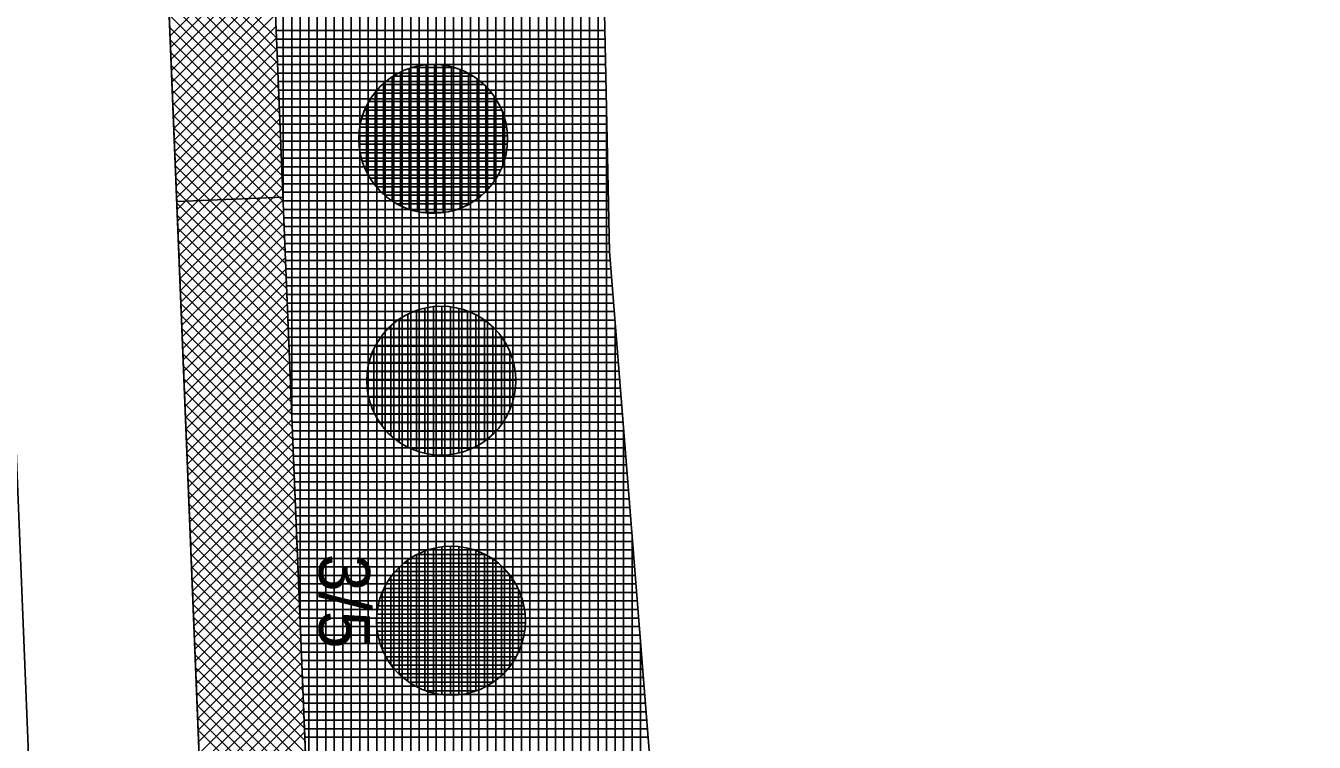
# Model space of a CAD drawing. Extents: x -565346 to -564154, y -1097386 to -1095620.
# Drawn here: x -564342.58 to -564312.3, y -1095810.03 to -1095793.2 of the extents above; entities that cross this region are included whole.
import ezdxf

# ---------------------------------------------------------------- set-up
doc = ezdxf.new("R2010")
doc.units = 0
for name, color, linetype in [('Vrstva 1', 7, 'Continuous'), ('Vrstva 13', 7, 'Continuous'), ('Vrstva 40', 7, 'Continuous'), ('Vrstva 41', 7, 'Continuous'), ('Vrstva 42', 7, 'Continuous'), ('Vrstva 43', 7, 'Continuous'), ('Vrstva 44', 7, 'Continuous')]:
    doc.layers.add(name, color=color, linetype=linetype)

msp = doc.modelspace()

# ---------------------------------------------------------------- linework, layer by layer
at = {"layer": 'Vrstva 1'}
for p, q in [((-564338.22, -1095817.34), (-564343.82, -1095679.33)), ((-564338.84, -1095900.99), (-564343.14, -1095794.87))]:
    msp.add_line(p, q, dxfattribs=at)
at = {"layer": 'Vrstva 13'}
for p, q in [((-564330.25, -1095732.13), (-564328.86, -1095798.5)), ((-564328.86, -1095798.5), (-564325.26, -1095843.64))]:
    msp.add_line(p, q, dxfattribs=at)
at = {"layer": 'Vrstva 41'}
msp.add_line((-564336.534, -1095797.221), (-564339.031, -1095797.322), dxfattribs=at)
msp.add_lwpolyline([(-564339.576, -1095722.251), (-564342.067, -1095722.352), (-564338.22, -1095817.34), (-564334.985, -1095897.209), (-564332.487, -1095897.108), (-564335.722, -1095817.239)], close=True, dxfattribs=at)
at = {"layer": 'Vrstva 42'}
for p, q in [((-564339.292, -1095790.877), (-564336.686, -1095793.483)), ((-564339.28, -1095791.172), (-564336.674, -1095793.778)), ((-564336.785, -1095791.032), (-564339.188, -1095793.435)), ((-564336.774, -1095791.304), (-564339.177, -1095793.707)), ((-564339.268, -1095791.467), (-564336.662, -1095794.073)), ((-564336.763, -1095791.576), (-564339.166, -1095793.979)), ((-564339.256, -1095791.762), (-564336.65, -1095794.368)), ((-564336.752, -1095791.848), (-564339.155, -1095794.251)), ((-564339.244, -1095792.056), (-564336.638, -1095794.662)), ((-564336.741, -1095792.119), (-564339.144, -1095794.522)), ((-564339.232, -1095792.351), (-564336.626, -1095794.957)), ((-564336.73, -1095792.391), (-564339.133, -1095794.794)), ((-564339.22, -1095792.646), (-564336.614, -1095795.252)), ((-564336.719, -1095792.663), (-564339.122, -1095795.066)), ((-564339.208, -1095792.941), (-564336.602, -1095795.547)), ((-564336.708, -1095792.935), (-564339.111, -1095795.338)), ((-564339.196, -1095793.235), (-564336.59, -1095795.842)), ((-564336.697, -1095793.207), (-564339.1, -1095795.61)), ((-564339.184, -1095793.53), (-564336.578, -1095796.136)), ((-564336.686, -1095793.479), (-564339.089, -1095795.882)), ((-564339.172, -1095793.825), (-564336.566, -1095796.431)), ((-564336.675, -1095793.75), (-564339.078, -1095796.153)), ((-564336.664, -1095794.022), (-564339.067, -1095796.425)), ((-564339.161, -1095794.12), (-564336.554, -1095796.726)), ((-564336.653, -1095794.294), (-564339.056, -1095796.697)), ((-564339.149, -1095794.415), (-564336.542, -1095797.021)), ((-564336.642, -1095794.566), (-564339.045, -1095796.969)), ((-564339.137, -1095794.709), (-564336.53, -1095797.316)), ((-564336.631, -1095794.838), (-564339.034, -1095797.241)), ((-564339.125, -1095795.004), (-564336.518, -1095797.61)), ((-564336.62, -1095795.109), (-564339.023, -1095797.513)), ((-564339.113, -1095795.299), (-564336.506, -1095797.905)), ((-564336.609, -1095795.381), (-564339.012, -1095797.784)), ((-564339.101, -1095795.594), (-564336.494, -1095798.2)), ((-564336.598, -1095795.653), (-564339.001, -1095798.056)), ((-564339.089, -1095795.888), (-564336.483, -1095798.495)), ((-564336.587, -1095795.925), (-564338.99, -1095798.328)), ((-564339.077, -1095796.183), (-564336.471, -1095798.79)), ((-564336.576, -1095796.197), (-564338.979, -1095798.6)), ((-564339.065, -1095796.478), (-564336.459, -1095799.084)), ((-564336.565, -1095796.468), (-564338.968, -1095798.872)), ((-564336.554, -1095796.74), (-564338.957, -1095799.144)), ((-564339.053, -1095796.773), (-564336.447, -1095799.379)), ((-564336.543, -1095797.012), (-564338.946, -1095799.415)), ((-564339.041, -1095797.068), (-564336.435, -1095799.674)), ((-564339.029, -1095797.362), (-564336.423, -1095799.969)), ((-564336.532, -1095797.284), (-564338.935, -1095799.687)), ((-564339.017, -1095797.657), (-564336.411, -1095800.264)), ((-564336.521, -1095797.556), (-564338.924, -1095799.959)), ((-564339.005, -1095797.952), (-564336.399, -1095800.558)), ((-564336.51, -1095797.828), (-564338.913, -1095800.231)), ((-564338.993, -1095798.247), (-564336.387, -1095800.853)), ((-564336.499, -1095798.099), (-564338.902, -1095800.503)), ((-564338.981, -1095798.542), (-564336.375, -1095801.148)), ((-564336.488, -1095798.371), (-564338.891, -1095800.775)), ((-564338.969, -1095798.836), (-564336.363, -1095801.443)), ((-564336.477, -1095798.643), (-564338.88, -1095801.046)), ((-564338.958, -1095799.131), (-564336.351, -1095801.738)), ((-564336.465, -1095798.915), (-564338.869, -1095801.318)), ((-564338.946, -1095799.426), (-564336.339, -1095802.032)), ((-564336.454, -1095799.187), (-564338.858, -1095801.59)), ((-564336.443, -1095799.458), (-564338.847, -1095801.862)), ((-564338.934, -1095799.721), (-564336.327, -1095802.327)), ((-564336.432, -1095799.73), (-564338.836, -1095802.134)), ((-564338.922, -1095800.015), (-564336.315, -1095802.622)), ((-564336.421, -1095800.002), (-564338.825, -1095802.406)), ((-564338.91, -1095800.31), (-564336.303, -1095802.917)), ((-564336.41, -1095800.274), (-564338.814, -1095802.677)), ((-564338.898, -1095800.605), (-564336.291, -1095803.212)), ((-564336.399, -1095800.546), (-564338.803, -1095802.949)), ((-564338.886, -1095800.9), (-564336.279, -1095803.506)), ((-564336.388, -1095800.817), (-564338.792, -1095803.221)), ((-564338.874, -1095801.195), (-564336.267, -1095803.801)), ((-564336.377, -1095801.089), (-564338.781, -1095803.493)), ((-564338.862, -1095801.489), (-564336.255, -1095804.096)), ((-564336.366, -1095801.361), (-564338.77, -1095803.765)), ((-564338.85, -1095801.784), (-564336.243, -1095804.391)), ((-564336.355, -1095801.633), (-564338.759, -1095804.037)), ((-564336.344, -1095801.905), (-564338.748, -1095804.308)), ((-564338.838, -1095802.079), (-564336.231, -1095804.686)), ((-564336.333, -1095802.177), (-564338.737, -1095804.58)), ((-564338.826, -1095802.374), (-564336.219, -1095804.981)), ((-564336.322, -1095802.448), (-564338.726, -1095804.852)), ((-564338.814, -1095802.668), (-564336.207, -1095805.275)), ((-564336.311, -1095802.72), (-564338.715, -1095805.124)), ((-564338.802, -1095802.963), (-564336.195, -1095805.57)), ((-564336.3, -1095802.992), (-564338.704, -1095805.396)), ((-564338.79, -1095803.258), (-564336.183, -1095805.865)), ((-564336.289, -1095803.264), (-564338.693, -1095805.668)), ((-564338.778, -1095803.553), (-564336.172, -1095806.16)), ((-564336.278, -1095803.536), (-564338.682, -1095805.939)), ((-564338.766, -1095803.848), (-564336.16, -1095806.455)), ((-564336.267, -1095803.807), (-564338.671, -1095806.211)), ((-564338.755, -1095804.142), (-564336.148, -1095806.749)), ((-564336.256, -1095804.079), (-564338.66, -1095806.483)), ((-564338.743, -1095804.437), (-564336.136, -1095807.044)), ((-564336.245, -1095804.351), (-564338.649, -1095806.755)), ((-564336.234, -1095804.623), (-564338.638, -1095807.027)), ((-564338.731, -1095804.732), (-564336.124, -1095807.339)), ((-564336.223, -1095804.895), (-564338.627, -1095807.299)), ((-564338.719, -1095805.027), (-564336.112, -1095807.634)), ((-564336.212, -1095805.167), (-564338.616, -1095807.57)), ((-564338.707, -1095805.322), (-564336.1, -1095807.929)), ((-564336.201, -1095805.438), (-564338.605, -1095807.842)), ((-564338.695, -1095805.616), (-564336.088, -1095808.223)), ((-564336.19, -1095805.71), (-564338.594, -1095808.114)), ((-564338.683, -1095805.911), (-564336.076, -1095808.518)), ((-564336.179, -1095805.982), (-564338.583, -1095808.386)), ((-564338.671, -1095806.206), (-564336.064, -1095808.813)), ((-564336.168, -1095806.254), (-564338.572, -1095808.658)), ((-564338.659, -1095806.501), (-564336.052, -1095809.108)), ((-564336.157, -1095806.526), (-564338.561, -1095808.93)), ((-564338.647, -1095806.795), (-564336.04, -1095809.403)), ((-564336.146, -1095806.797), (-564338.55, -1095809.201)), ((-564338.635, -1095807.09), (-564336.028, -1095809.697)), ((-564336.135, -1095807.069), (-564338.539, -1095809.473)), ((-564336.124, -1095807.341), (-564338.528, -1095809.745)), ((-564338.623, -1095807.385), (-564336.016, -1095809.992)), ((-564336.113, -1095807.613), (-564338.517, -1095810.017)), ((-564338.611, -1095807.68), (-564336.004, -1095810.287)), ((-564336.102, -1095807.885), (-564338.506, -1095810.289)), ((-564338.599, -1095807.975), (-564335.992, -1095810.582)), ((-564336.091, -1095808.156), (-564338.495, -1095810.561)), ((-564338.587, -1095808.269), (-564335.98, -1095810.877)), ((-564338.575, -1095808.564), (-564335.968, -1095811.171)), ((-564336.079, -1095808.428), (-564338.484, -1095810.832)), ((-564338.564, -1095808.859), (-564335.956, -1095811.466)), ((-564336.068, -1095808.7), (-564338.473, -1095811.104)), ((-564338.552, -1095809.154), (-564335.944, -1095811.761)), ((-564336.057, -1095808.972), (-564338.462, -1095811.376)), ((-564338.54, -1095809.448), (-564335.932, -1095812.056)), ((-564336.046, -1095809.244), (-564338.451, -1095811.648)), ((-564338.528, -1095809.743), (-564335.92, -1095812.351)), ((-564336.035, -1095809.516), (-564338.44, -1095811.92)), ((-564336.024, -1095809.787), (-564338.429, -1095812.192))]:
    msp.add_line(p, q, dxfattribs=at)
at = {"layer": 'Vrstva 43'}
for p, q in [((-564334.73, -1095841.782), (-564334.73, -1095676.474)), ((-564334.53, -1095846.715), (-564334.53, -1095676.411)), ((-564334.33, -1095851.649), (-564334.33, -1095676.348)), ((-564334.13, -1095856.582), (-564334.13, -1095676.285)), ((-564335.73, -1095817.116), (-564335.73, -1095676.788)), ((-564335.53, -1095822.049), (-564335.53, -1095676.725)), ((-564335.33, -1095826.983), (-564335.33, -1095676.662)), ((-564335.13, -1095831.916), (-564335.13, -1095676.599)), ((-564334.93, -1095836.849), (-564334.93, -1095676.537)), ((-564336.53, -1095797.383), (-564336.53, -1095677.039)), ((-564336.33, -1095802.317), (-564336.33, -1095676.977)), ((-564336.13, -1095807.25), (-564336.13, -1095676.914)), ((-564335.93, -1095812.183), (-564335.93, -1095676.851)), ((-564333.93, -1095861.515), (-564333.93, -1095698.777)), ((-564333.73, -1095866.448), (-564333.73, -1095702.753)), ((-564333.53, -1095871.381), (-564333.53, -1095706.728)), ((-564333.33, -1095876.315), (-564333.33, -1095710.704)), ((-564333.13, -1095881.248), (-564333.13, -1095714.68)), ((-564332.93, -1095886.181), (-564332.93, -1095718.655)), ((-564332.73, -1095891.114), (-564332.73, -1095722.631)), ((-564332.53, -1095896.047), (-564332.53, -1095726.606)), ((-564332.33, -1095918.631), (-564332.33, -1095730.582)), ((-564332.13, -1095918.66), (-564332.13, -1095737.899)), ((-564331.93, -1095918.689), (-564331.93, -1095747.443)), ((-564331.73, -1095918.719), (-564331.73, -1095756.988)), ((-564331.53, -1095918.748), (-564331.53, -1095765.482)), ((-564331.33, -1095918.778), (-564331.33, -1095765.472)), ((-564331.13, -1095918.807), (-564331.13, -1095765.462)), ((-564330.93, -1095922.566), (-564330.93, -1095765.452)), ((-564330.73, -1095927.504), (-564330.73, -1095765.442)), ((-564330.53, -1095932.441), (-564330.53, -1095765.432)), ((-564330.33, -1095937.379), (-564330.33, -1095765.422)), ((-564330.13, -1095942.316), (-564330.13, -1095765.412)), ((-564329.93, -1095947.254), (-564329.93, -1095765.402)), ((-564329.73, -1095952.191), (-564329.73, -1095765.392)), ((-564329.53, -1095956.039), (-564329.53, -1095766.509)), ((-564329.33, -1095958.145), (-564329.33, -1095776.058)), ((-564329.13, -1095960.252), (-564329.13, -1095785.608)), ((-564336.695, -1095793.31), (-564328.969, -1095793.31)), ((-564336.687, -1095793.51), (-564328.965, -1095793.51)), ((-564336.679, -1095793.71), (-564328.96, -1095793.71)), ((-564336.671, -1095793.91), (-564328.956, -1095793.91)), ((-564336.663, -1095794.11), (-564328.952, -1095794.11)), ((-564336.655, -1095794.31), (-564328.948, -1095794.31)), ((-564336.646, -1095794.51), (-564328.944, -1095794.51)), ((-564336.638, -1095794.71), (-564328.939, -1095794.71)), ((-564336.63, -1095794.91), (-564328.935, -1095794.91)), ((-564336.622, -1095795.11), (-564328.931, -1095795.11)), ((-564328.93, -1095962.358), (-564328.93, -1095795.158)), ((-564336.614, -1095795.31), (-564328.927, -1095795.31)), ((-564336.606, -1095795.51), (-564328.923, -1095795.51)), ((-564336.598, -1095795.71), (-564328.918, -1095795.71)), ((-564336.59, -1095795.91), (-564328.914, -1095795.91)), ((-564336.582, -1095796.11), (-564328.91, -1095796.11)), ((-564336.574, -1095796.31), (-564328.906, -1095796.31)), ((-564336.565, -1095796.51), (-564328.902, -1095796.51)), ((-564336.557, -1095796.71), (-564328.897, -1095796.71)), ((-564336.549, -1095796.91), (-564328.893, -1095796.91)), ((-564336.541, -1095797.11), (-564328.889, -1095797.11)), ((-564336.533, -1095797.31), (-564328.885, -1095797.31)), ((-564336.525, -1095797.51), (-564328.881, -1095797.51)), ((-564336.517, -1095797.71), (-564328.877, -1095797.71)), ((-564336.509, -1095797.91), (-564328.872, -1095797.91)), ((-564336.501, -1095798.11), (-564328.868, -1095798.11)), ((-564336.492, -1095798.31), (-564328.864, -1095798.31)), ((-564336.484, -1095798.51), (-564328.859, -1095798.51)), ((-564336.476, -1095798.71), (-564328.843, -1095798.71)), ((-564336.468, -1095798.91), (-564328.827, -1095798.91)), ((-564336.46, -1095799.11), (-564328.811, -1095799.11)), ((-564336.452, -1095799.31), (-564328.795, -1095799.31)), ((-564336.444, -1095799.51), (-564328.779, -1095799.51)), ((-564336.436, -1095799.71), (-564328.763, -1095799.71)), ((-564336.428, -1095799.91), (-564328.748, -1095799.91)), ((-564336.419, -1095800.11), (-564328.732, -1095800.11)), ((-564336.411, -1095800.31), (-564328.716, -1095800.31)), ((-564328.73, -1095964.464), (-564328.73, -1095800.13)), ((-564336.403, -1095800.51), (-564328.7, -1095800.51)), ((-564336.395, -1095800.71), (-564328.684, -1095800.71)), ((-564336.387, -1095800.91), (-564328.668, -1095800.91)), ((-564336.379, -1095801.11), (-564328.652, -1095801.11)), ((-564336.371, -1095801.31), (-564328.636, -1095801.31)), ((-564336.363, -1095801.51), (-564328.62, -1095801.51)), ((-564336.355, -1095801.71), (-564328.604, -1095801.71)), ((-564336.346, -1095801.91), (-564328.588, -1095801.91)), ((-564336.338, -1095802.11), (-564328.572, -1095802.11)), ((-564336.33, -1095802.31), (-564328.556, -1095802.31)), ((-564336.322, -1095802.51), (-564328.54, -1095802.51)), ((-564336.314, -1095802.71), (-564328.524, -1095802.71)), ((-564328.53, -1095966.571), (-564328.53, -1095802.638)), ((-564336.306, -1095802.91), (-564328.508, -1095802.91)), ((-564336.298, -1095803.11), (-564328.492, -1095803.11)), ((-564336.29, -1095803.31), (-564328.476, -1095803.31)), ((-564336.282, -1095803.51), (-564328.46, -1095803.51)), ((-564336.274, -1095803.71), (-564328.444, -1095803.71)), ((-564336.265, -1095803.91), (-564328.429, -1095803.91)), ((-564336.257, -1095804.11), (-564328.413, -1095804.11)), ((-564336.249, -1095804.31), (-564328.397, -1095804.31)), ((-564336.241, -1095804.51), (-564328.381, -1095804.51)), ((-564336.233, -1095804.71), (-564328.365, -1095804.71)), ((-564336.225, -1095804.91), (-564328.349, -1095804.91)), ((-564336.217, -1095805.11), (-564328.333, -1095805.11)), ((-564328.33, -1095968.677), (-564328.33, -1095805.146)), ((-564336.209, -1095805.31), (-564328.317, -1095805.31)), ((-564336.201, -1095805.51), (-564328.301, -1095805.51)), ((-564336.192, -1095805.71), (-564328.285, -1095805.71)), ((-564336.184, -1095805.91), (-564328.269, -1095805.91)), ((-564336.176, -1095806.11), (-564328.253, -1095806.11)), ((-564336.168, -1095806.31), (-564328.237, -1095806.31)), ((-564336.16, -1095806.51), (-564328.221, -1095806.51)), ((-564336.152, -1095806.71), (-564328.205, -1095806.71)), ((-564336.144, -1095806.91), (-564328.189, -1095806.91)), ((-564336.136, -1095807.11), (-564328.173, -1095807.11)), ((-564336.128, -1095807.31), (-564328.157, -1095807.31)), ((-564336.119, -1095807.51), (-564328.141, -1095807.51)), ((-564328.13, -1095970.783), (-564328.13, -1095807.653)), ((-564336.111, -1095807.71), (-564328.125, -1095807.71)), ((-564336.103, -1095807.91), (-564328.11, -1095807.91)), ((-564336.095, -1095808.11), (-564328.094, -1095808.11)), ((-564336.087, -1095808.31), (-564328.078, -1095808.31)), ((-564336.079, -1095808.51), (-564328.062, -1095808.51)), ((-564336.071, -1095808.71), (-564328.046, -1095808.71)), ((-564336.063, -1095808.91), (-564328.03, -1095808.91)), ((-564336.055, -1095809.11), (-564328.014, -1095809.11)), ((-564336.046, -1095809.31), (-564327.998, -1095809.31)), ((-564336.038, -1095809.51), (-564327.982, -1095809.51)), ((-564336.03, -1095809.71), (-564327.966, -1095809.71)), ((-564336.022, -1095809.91), (-564327.95, -1095809.91))]:
    msp.add_line(p, q, dxfattribs=at)
for points in [[(-564339.576, -1095722.251), (-564332.487, -1095897.108), (-564334.985, -1095897.209), (-564334.17, -1095918.36), (-564331.082, -1095918.814), (-564329.607, -1095955.228), (-564324.705, -1096006.855), (-564319.072, -1096049.639)], [(-564312.296, -1096047.478), (-564317.708, -1096006.365), (-564316.779, -1095990.732), (-564322.792, -1095953.471), (-564319.837, -1095918.359), (-564317.9, -1095918.68), (-564316.23, -1095899.34), (-564317.284, -1095891.096), (-564319.268, -1095891.349), (-564321.435, -1095874.365), (-564327.225, -1095844.015), (-564327.939, -1095835.213), (-564325.945, -1095835.054), (-564328.86, -1095798.5), (-564329.554, -1095765.383)]]:
    msp.add_lwpolyline(points, dxfattribs=at)
at = {"layer": 'Vrstva 44'}
for p, q in [((-564333.77, -1095797.426), (-564333.77, -1095794.281)), ((-564333.57, -1095797.508), (-564333.57, -1095794.2)), ((-564333.51, -1095794.18), (-564332.496, -1095794.18)), ((-564333.37, -1095797.565), (-564333.37, -1095794.145)), ((-564333.17, -1095797.594), (-564333.17, -1095794.113)), ((-564332.97, -1095797.602), (-564332.97, -1095794.105)), ((-564332.77, -1095797.587), (-564332.77, -1095794.121)), ((-564332.57, -1095797.549), (-564332.57, -1095794.161)), ((-564332.37, -1095797.484), (-564332.37, -1095794.225)), ((-564332.17, -1095797.39), (-564332.17, -1095794.316)), ((-564334.203, -1095794.58), (-564331.807, -1095794.58)), ((-564334.17, -1095797.157), (-564334.17, -1095794.551)), ((-564333.97, -1095797.312), (-564333.97, -1095794.397)), ((-564333.946, -1095794.38), (-564332.063, -1095794.38)), ((-564331.97, -1095797.265), (-564331.97, -1095794.445)), ((-564331.77, -1095797.092), (-564331.77, -1095794.614)), ((-564334.384, -1095794.78), (-564331.625, -1095794.78)), ((-564334.37, -1095796.945), (-564334.37, -1095794.763)), ((-564331.57, -1095796.854), (-564331.57, -1095794.852)), ((-564334.617, -1095795.18), (-564331.39, -1095795.18)), ((-564334.57, -1095796.631), (-564334.57, -1095795.076)), ((-564334.519, -1095794.98), (-564331.49, -1095794.98)), ((-564331.37, -1095796.478), (-564331.37, -1095795.234)), ((-564334.687, -1095795.38), (-564331.322, -1095795.38)), ((-564334.752, -1095795.78), (-564331.257, -1095795.78)), ((-564334.732, -1095795.58), (-564331.278, -1095795.58)), ((-564334.748, -1095795.98), (-564331.259, -1095795.98)), ((-564334.722, -1095796.18), (-564331.286, -1095796.18)), ((-564334.672, -1095796.38), (-564331.337, -1095796.38)), ((-564334.596, -1095796.58), (-564331.413, -1095796.58)), ((-564334.487, -1095796.78), (-564331.52, -1095796.78)), ((-564334.343, -1095796.98), (-564331.667, -1095796.98)), ((-564334.143, -1095797.18), (-564331.865, -1095797.18)), ((-564333.857, -1095797.38), (-564332.151, -1095797.38)), ((-564333.282, -1095797.58), (-564332.716, -1095797.58)), ((-564332.8, -1095803.282), (-564332.8, -1095799.785)), ((-564333.6, -1095803.097), (-564333.6, -1095799.971)), ((-564333.486, -1095799.92), (-564332.138, -1095799.92)), ((-564333.4, -1095803.181), (-564333.4, -1095799.887)), ((-564333.2, -1095803.241), (-564333.2, -1095799.829)), ((-564333, -1095803.273), (-564333, -1095799.795)), ((-564332.6, -1095803.269), (-564332.6, -1095799.798)), ((-564332.4, -1095803.233), (-564332.4, -1095799.836)), ((-564332.2, -1095803.172), (-564332.2, -1095799.897)), ((-564332, -1095803.081), (-564332, -1095799.986)), ((-564334.072, -1095800.32), (-564331.556, -1095800.32)), ((-564334, -1095802.819), (-564334, -1095800.248)), ((-564333.843, -1095800.12), (-564331.786, -1095800.12)), ((-564333.8, -1095802.978), (-564333.8, -1095800.09)), ((-564331.8, -1095802.958), (-564331.8, -1095800.11)), ((-564331.6, -1095802.792), (-564331.6, -1095800.275)), ((-564334.24, -1095800.52), (-564331.389, -1095800.52)), ((-564334.2, -1095802.599), (-564334.2, -1095800.468)), ((-564331.4, -1095802.563), (-564331.4, -1095800.506)), ((-564334.452, -1095800.92), (-564331.178, -1095800.92)), ((-564334.4, -1095802.272), (-564334.4, -1095800.794)), ((-564334.361, -1095800.72), (-564331.267, -1095800.72)), ((-564331.2, -1095802.205), (-564331.2, -1095800.861)), ((-564334.514, -1095801.12), (-564331.115, -1095801.12)), ((-564334.562, -1095801.52), (-564331.065, -1095801.52)), ((-564334.549, -1095801.32), (-564331.077, -1095801.32)), ((-564334.553, -1095801.72), (-564331.076, -1095801.72)), ((-564334.52, -1095801.92), (-564331.109, -1095801.92)), ((-564334.462, -1095802.12), (-564331.166, -1095802.12)), ((-564334.376, -1095802.32), (-564331.252, -1095802.32)), ((-564334.259, -1095802.52), (-564331.371, -1095802.52)), ((-564334.098, -1095802.72), (-564331.528, -1095802.72)), ((-564333.881, -1095802.92), (-564331.747, -1095802.92)), ((-564333.549, -1095803.12), (-564332.077, -1095803.12)), ((-564333.2, -1095808.811), (-564333.2, -1095805.537)), ((-564333, -1095808.873), (-564333, -1095805.476)), ((-564332.8, -1095808.911), (-564332.8, -1095805.439)), ((-564332.6, -1095808.923), (-564332.6, -1095805.426)), ((-564332.4, -1095808.912), (-564332.4, -1095805.434)), ((-564332.2, -1095808.879), (-564332.2, -1095805.468)), ((-564332, -1095808.823), (-564332, -1095805.526)), ((-564333.69, -1095805.82), (-564331.476, -1095805.82)), ((-564333.6, -1095808.597), (-564333.6, -1095805.751)), ((-564333.4, -1095808.722), (-564333.4, -1095805.627)), ((-564333.387, -1095805.62), (-564331.782, -1095805.62)), ((-564331.8, -1095808.737), (-564331.8, -1095805.611)), ((-564331.6, -1095808.619), (-564331.6, -1095805.728)), ((-564334, -1095808.201), (-564334, -1095806.145)), ((-564333.899, -1095806.02), (-564331.271, -1095806.02)), ((-564333.8, -1095808.432), (-564333.8, -1095805.917)), ((-564331.4, -1095808.462), (-564331.4, -1095805.888)), ((-564331.2, -1095808.243), (-564331.2, -1095806.106)), ((-564334.163, -1095806.42), (-564331.007, -1095806.42)), ((-564334.049, -1095806.22), (-564331.119, -1095806.22)), ((-564331, -1095807.915), (-564331, -1095806.434)), ((-564334.243, -1095806.62), (-564330.925, -1095806.62)), ((-564334.2, -1095807.841), (-564334.2, -1095806.507)), ((-564334.326, -1095807.02), (-564330.843, -1095807.02)), ((-564334.296, -1095806.82), (-564330.871, -1095806.82)), ((-564334.333, -1095807.22), (-564330.837, -1095807.22)), ((-564334.316, -1095807.42), (-564330.853, -1095807.42)), ((-564334.275, -1095807.62), (-564330.892, -1095807.62)), ((-564334.208, -1095807.82), (-564330.959, -1095807.82)), ((-564334.115, -1095808.02), (-564331.055, -1095808.02)), ((-564333.985, -1095808.22), (-564331.181, -1095808.22)), ((-564333.812, -1095808.42), (-564331.358, -1095808.42)), ((-564333.567, -1095808.62), (-564331.602, -1095808.62)), ((-564333.173, -1095808.82), (-564331.992, -1095808.82))]:
    msp.add_line(p, q, dxfattribs=at)
for centre in [(-564333.004, -1095795.854), (-564332.814, -1095801.534), (-564332.584, -1095807.174)]:
    msp.add_circle(centre, 1.75, dxfattribs=at)

# ---------------------------------------------------------------- texts
at = {"layer": 'Vrstva 40'}
msp.add_text('3/5', height=1.2, rotation=270, dxfattribs=at).set_placement((-564335.69, -1095805.6))

doc.saveas('drawing.dxf')
